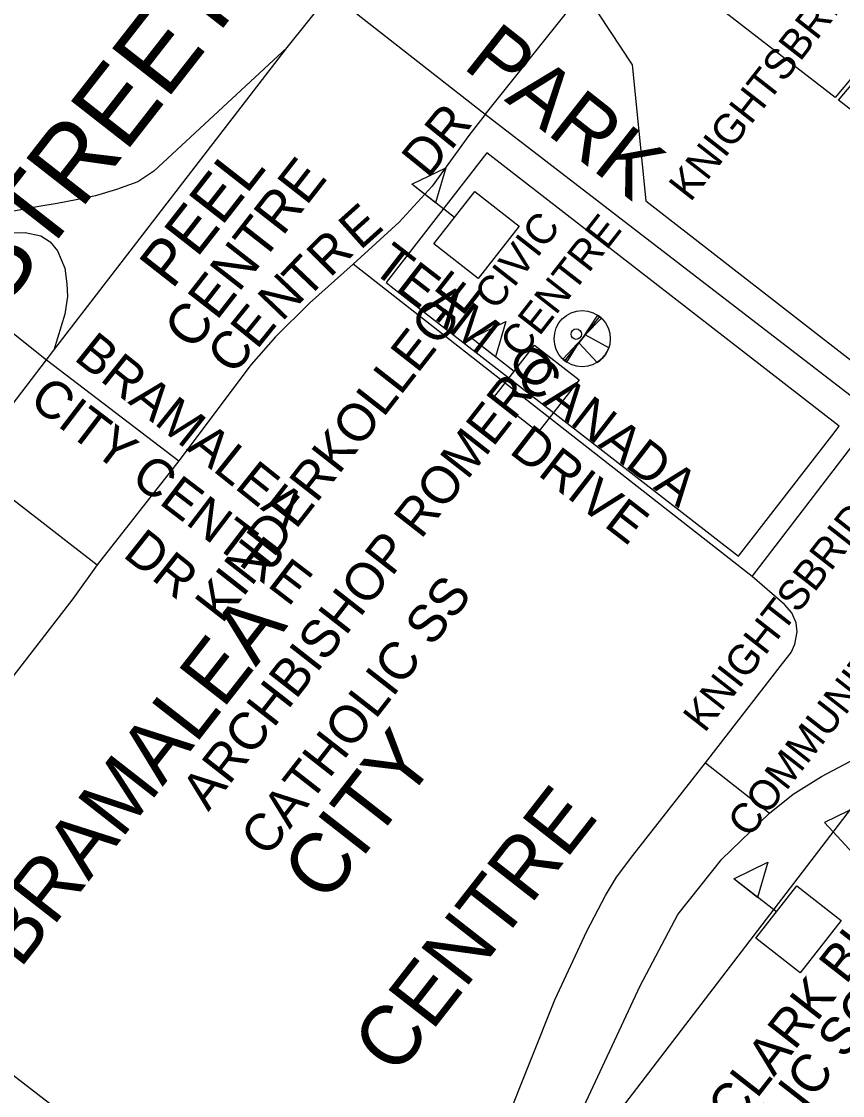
# Model space of a CAD drawing. Extents: x 586326 to 623965, y 4819854 to 4857850.
# Drawn here: x 602747 to 603295, y 4840886 to 4841602 of the extents above; entities that cross this region are included whole.
import ezdxf

# ---------------------------------------------------------------- set-up
doc = ezdxf.new("R2010")
doc.units = 0
for name, color, linetype in [('Lots_Concessions', 7, 'Continuous'), ('Major Rds and Hwys', 7, 'Continuous'), ('Major Rds Lbls', 7, 'Continuous'), ('Minor Rds', 7, 'Continuous'), ('Park Lbls', 7, 'Continuous'), ('Park Outlines', 7, 'Continuous'), ('Private Rd Lbls', 7, 'Continuous'), ('Private Rds', 7, 'Continuous'), ('Pts of Interest', 7, 'Continuous'), ('Rec Lbls', 7, 'Continuous'), ('Rec Syms', 7, 'Continuous'), ('School Syms_Lbls', 7, 'Continuous')]:
    doc.layers.add(name, color=color, linetype=linetype)

msp = doc.modelspace()

# ---------------------------------------------------------------- linework, layer by layer
at = {"layer": 'Lots_Concessions'}
msp.add_line((601780.86, 4839093.13), (605404.82, 4843823.7), dxfattribs=at)
at = {"layer": 'Major Rds and Hwys'}
for points in [[(602924.85, 4841584.93), (602953.68, 4841621.32)], [(603056.89, 4841540.29), (602953.68, 4841621.32)], [(602769.09, 4841383.09), (602924.85, 4841584.93)], [(603317.43, 4841339.92), (603056.89, 4841540.29)], [(602710.93, 4841307.33), (602764.27, 4841376.84)], [(602764.27, 4841376.84), (602769.09, 4841383.09)], [(603246.5, 4841074.37), (603262.42, 4841087.01), (603281.17, 4841098.76), (603304, 4841110.89), (603359.69, 4841141.87), (603415.08, 4841173.76), (603454.24, 4841197.01), (603476.01, 4841213.18)], [(603079.81, 4840776.47), (603099.66, 4840825.68), (603118.06, 4840868.73), (603160.24, 4840959.26), (603185.31, 4841006.78), (603214.75, 4841043.65), (603246.5, 4841074.37)]]:
    msp.add_lwpolyline(points, dxfattribs=at)
at = {"layer": 'Minor Rds'}
for points in [[(603056.89, 4841540.29), (603173.25, 4841685.98), (603212.18, 4841733.37)], [(603234.97, 4841232.19), (603317.43, 4841339.92)]]:
    msp.add_lwpolyline(points, dxfattribs=at)
at = {"layer": 'Park Outlines'}
for points in [[(603318.2, 4841584.8), (603290.31, 4841551.76), (603164.8, 4841649.14), (603154.88, 4841636.35), (603152.89, 4841633.8), (603150.47, 4841630.67), (603136.87, 4841613.15), (603134.44, 4841610.02), (603132.46, 4841607.46), (603155.02, 4841573.4), (603164.05, 4841482.68), (603310.87, 4841368.76)], [(603312.15, 4841534.82), (603292.68, 4841549.92), (603323.75, 4841586.74)], [(603421.54, 4841135.28), (603283.2, 4841068.24), (603394.1, 4840948.55)]]:
    msp.add_lwpolyline(points, dxfattribs=at)
msp.add_lwpolyline([(603057.94, 4841514.88), (603055.49, 4841511.72), (602990.7, 4841428.21), (602994.09, 4841425.58), (603022.97, 4841403.17), (603225.87, 4841245.74), (603288.21, 4841326.09), (603293.11, 4841332.41)], close=True, dxfattribs=at)
at = {"layer": 'Private Rds'}
for points in [[(602924.85, 4841584.93), (602835.81, 4841502.6), (602825.16, 4841495.46), (602810.97, 4841490.28), (602796.88, 4841486.06), (602783.99, 4841483.37), (602771.29, 4841480.92), (602759.05, 4841479.06), (602741.13, 4841475.61), (602731.27, 4841470.3), (602721.34, 4841460.85), (602712.91, 4841450.86), (602708.89, 4841440.04), (602709.11, 4841431.38), (602713.12, 4841421.9), (602720.66, 4841412.05)], [(603056.89, 4841540.29), (603046, 4841526.36), (603021.52, 4841492.58), (602999.5, 4841468.46), (602968.74, 4841440.46)], [(602720.66, 4841412.05), (602718.6, 4841424.84), (602717.07, 4841435.08), (602719.12, 4841443.39), (602723.83, 4841451.85), (602729.78, 4841457.03), (602738.91, 4841461.4), (602749.84, 4841461.58), (602760.29, 4841459.53), (602766.58, 4841455.4), (602771.49, 4841449.51), (602776.39, 4841437.91), (602777.76, 4841427.48), (602778.09, 4841418.97), (602776.43, 4841407.1), (602769.09, 4841383.09)], [(602968.74, 4841440.46), (602939.56, 4841414.48), (602916.94, 4841392.03), (602900.63, 4841373.59), (602852.39, 4841309.37)], [(603234.97, 4841232.19), (603046.86, 4841379.35), (602968.74, 4841440.46)], [(602720.66, 4841412.05), (602726.78, 4841406.08), (602739.86, 4841396.02), (602764.27, 4841376.84)], [(602764.27, 4841376.84), (602852.39, 4841309.37)], [(602710.93, 4841307.33), (602798.01, 4841239.97)], [(602852.39, 4841309.37), (602798.01, 4841239.97)], [(602798.01, 4841239.97), (602781.74, 4841217.36), (602657.71, 4841057.18), (602654.8, 4841051.24), (602652.4, 4841044.92), (602650.76, 4841037.33), (602650.88, 4841029.57), (602652.19, 4841019.16), (602653.79, 4841006.49), (602656.19, 4840998.14), (602665.8, 4840982.21), (602679.33, 4840962.11), (602691.22, 4840943.9), (602698.12, 4840935.62), (602723.83, 4840913.45)], [(603203.81, 4841108.06), (603255.29, 4841174.13), (603261.08, 4841181.55), (603263.54, 4841187.15), (603264.93, 4841195.35), (603264.45, 4841201.33), (603261.56, 4841208.01), (603256.58, 4841213.52), (603234.97, 4841232.19)], [(603002.89, 4840810.66), (603017.29, 4840829.62), (603024.63, 4840837.94), (603029.14, 4840842.38), (603034.22, 4840845.13), (603058.53, 4840855.29), (603062.3, 4840857.17), (603066.95, 4840861.51), (603070.34, 4840867.46), (603103.22, 4840949.88), (603124.74, 4840995.72), (603137.13, 4841019.51), (603144.56, 4841031.84), (603155.39, 4841046.08), (603203.81, 4841108.06)], [(603203.81, 4841108.06), (603246.5, 4841074.37)], [(602723.83, 4840913.45), (602859.04, 4840809.27)]]:
    msp.add_lwpolyline(points, dxfattribs=at)
at = {"layer": 'Rec Syms'}
for p, q in [((603133.11, 4841405.59), (603110.04, 4841376.06)), ((603110.04, 4841376.06), (603119.34, 4841387.97))]:
    msp.add_line(p, q, dxfattribs=at)
msp.add_lwpolyline([(603121.49, 4841390.85), (603108.75, 4841377.17), (603110.04, 4841376.06), (603111.36, 4841375.12), (603119.34, 4841387.97), (603131.61, 4841375.01), (603132.29, 4841375.45), (603133.19, 4841376.13), (603133.74, 4841376.57), (603133.82, 4841376.66), (603134.15, 4841376.93), (603134.97, 4841377.71), (603135.65, 4841378.45), (603136.34, 4841379.29), (603136.86, 4841380), (603137.39, 4841380.81), (603137.66, 4841381.21), (603137.99, 4841381.8), (603138.39, 4841382.54), (603138.63, 4841383.09), (603139.29, 4841384.64), (603123.54, 4841393.47), (603134.49, 4841404.43), (603133.11, 4841405.59), (603131.86, 4841406.47)], close=True, dxfattribs=at)
for centre, radius in [((603121.58, 4841390.83), 18.74), ((603117.62, 4841393.87), 3.5)]:
    msp.add_circle(centre, radius, dxfattribs=at)
at = {"layer": 'School Syms_Lbls'}
for p, q in [((603036.3, 4841471.63), (603007.89, 4841493.82)), ((603076.23, 4841368.98), (603047.82, 4841391.17)), ((603251.13, 4841008.52), (603222.71, 4841030.71))]:
    msp.add_line(p, q, dxfattribs=at)
for points in [[(603007.89, 4841493.82), (603030.67, 4841504.86), (603023.75, 4841481.35)], [(603022.67, 4841454.18), (603049.93, 4841489.08), (603079.54, 4841465.95), (603052.27, 4841431.05)], [(603047.82, 4841391.17), (603070.59, 4841402.21), (603063.68, 4841378.7)], [(603062.59, 4841351.53), (603089.86, 4841386.43), (603119.47, 4841363.3), (603092.2, 4841328.4)], [(603222.71, 4841030.71), (603245.49, 4841041.75), (603238.58, 4841018.25)], [(603237.49, 4840991.07), (603264.76, 4841025.97), (603294.36, 4841002.84), (603267.1, 4840967.94)]]:
    msp.add_lwpolyline(points, close=True, dxfattribs=at)

# ---------------------------------------------------------------- texts
at = {"layer": 'Major Rds Lbls'}
for s, height, rotation, p in [('QUEEN     STREET EAST', 49.998, 51.9906, (602530.62, 4841148.36)), ('PARK', 40.002, 321.75359, (603041.09, 4841571.94))]:
    msp.add_text(s, height=height, rotation=rotation, dxfattribs=at).set_placement(p)
at = {"layer": 'Park Lbls'}
msp.add_text('KNIGHTSBRIDGE', height=19.992, rotation=52.00002, dxfattribs=at).set_placement((603193.74, 4841481.43))
at = {"layer": 'Private Rd Lbls'}
for s, height, rotation, p in [('DR', 25.002, 50.90995, (603018.73, 4841496.94)), ('E', 25, 41.87789, (602973.44, 4841449.33)), ('R', 25, 45.00002, (602953.25, 4841430.99)), ('TEAM   CANADA ', 25.002, 322.33815, (602980.21, 4841436.45)), ('T', 25, 46.33224, (602937.71, 4841416.38)), ('N', 25, 46.33224, (602921.24, 4841401.6)), ('E', 25, 51.05421, (602904.54, 4841383.02)), ('BRAMALEA', 24.966, 321.35381, (602781.7, 4841377.23)), ('C', 25, 51.05421, (602888.9, 4841365.74)), ('CITY CENTRE', 24.966, 322.63192, (602751.52, 4841347.66)), ('DRIVE', 25.002, 322.33815, (603072.11, 4841315)), ('DR', 25.002, 321.54631, (602814.36, 4841245.92))]:
    msp.add_text(s, height=height, rotation=rotation, dxfattribs=at).set_placement(p)
at = {"layer": 'Pts of Interest'}
for s, height, p in [('CENTRE', 26.69, (602861.81, 4841382.04)), ('PEEL', 30.129, (602847.97, 4841423.08)), ('BRAMALEA', 39.978, (602746.48, 4840970.1)), ('CITY', 39.978, (602950.48, 4841013.1)), ('CENTRE', 39.978, (602997.48, 4840898.1))]:
    msp.add_text(s, height=height, rotation=52.00002, dxfattribs=at).set_placement(p)
at = {"layer": 'Rec Lbls'}
for s, p in [('   CIVIC', (603050.2, 4841391.4)), (' CENTRE', (603076.47, 4841370.87)), ('     KNIGHTSBRIDGE', (603180.36, 4841098.14)), ('COMMUNITY CENTRE', (603232.9, 4841057.1))]:
    msp.add_text(s, height=20, rotation=52.00002, dxfattribs=at).set_placement(p)
at = {"layer": 'School Syms_Lbls'}
for s, p in [('KINDERKOLLEGE', (602881.31, 4841200.14)), ('ARCHBISHOP ROMERO', (602872.16, 4841075.02)), ('CATHOLIC SS', (602911.56, 4841044.23)), ('CLARK BLVD.', (603223.18, 4840864.44)), ('PUBLIC SCHOOL', (603216.34, 4840807.3))]:
    msp.add_text(s, height=25, rotation=52.00002, dxfattribs=at).set_placement(p)

doc.saveas('drawing.dxf')
